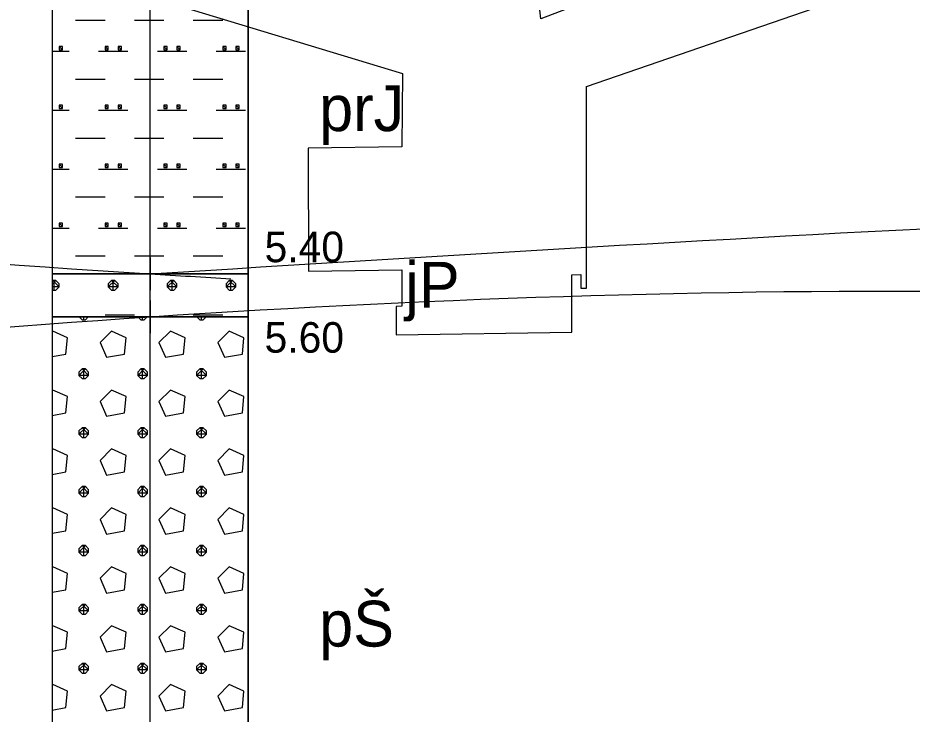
# Model space of a CAD drawing. Extents: x 3042 to 4120, y 576 to 2694.
# Drawn here: x 3265.06 to 3285.89, y 1001.22 to 1017.42 of the extents above; entities that cross this region are included whole.
import ezdxf

# ---------------------------------------------------------------- set-up
doc = ezdxf.new("R2010")
doc.units = 0
for name, color, linetype in [('18', 7, 'Continuous'), ('51', 7, 'Continuous'), ('52', 7, 'Continuous'), ('53', 7, 'Continuous'), ('56', 7, 'Continuous'), ('nádrže', 7, 'Continuous'), ('pomocna', 7, 'Continuous'), ('rozhraní', 7, 'Continuous')]:
    doc.layers.add(name, color=color, linetype=linetype)

msp = doc.modelspace()

# ---------------------------------------------------------------- linework, layer by layer
at = {"layer": '18'}
msp.add_line((3268.137, 991.717), (3268.137, 1038.467), dxfattribs=at)
at = {"layer": '51'}
for points in [[(3265.851, 1011.467), (3270.423, 1011.467), (3270.423, 1019.467), (3265.851, 1019.467)], [(3265.851, 1010.467), (3270.423, 1010.467), (3270.423, 1011.467), (3265.851, 1011.467)], [(3265.851, 996.467), (3270.423, 996.467), (3270.423, 1010.467), (3265.851, 1010.467)]]:
    msp.add_lwpolyline(points, close=True, dxfattribs=at)
for points in [[(3266.4, 1017.371), (3267.086, 1017.371)], [(3267.772, 1017.371), (3268.458, 1017.371)], [(3269.143, 1017.371), (3269.829, 1017.371)], [(3266.019, 1016.762), (3266.019, 1016.685), (3266.095, 1016.685), (3266.095, 1016.762), (3266.019, 1016.762), (3266.095, 1016.685)], [(3267.086, 1016.762), (3267.086, 1016.685), (3267.162, 1016.685), (3267.162, 1016.762), (3267.086, 1016.762), (3267.162, 1016.685)], [(3267.391, 1016.762), (3267.391, 1016.685), (3267.467, 1016.685), (3267.467, 1016.762), (3267.391, 1016.762), (3267.467, 1016.685)], [(3268.458, 1016.762), (3268.458, 1016.685), (3268.534, 1016.685), (3268.534, 1016.762), (3268.458, 1016.762), (3268.534, 1016.685)], [(3268.762, 1016.762), (3268.762, 1016.685), (3268.839, 1016.685), (3268.839, 1016.762), (3268.762, 1016.762), (3268.839, 1016.685)], [(3269.829, 1016.762), (3269.829, 1016.685), (3269.905, 1016.685), (3269.905, 1016.762), (3269.829, 1016.762), (3269.905, 1016.685)], [(3270.134, 1016.762), (3270.134, 1016.685), (3270.21, 1016.685), (3270.21, 1016.762), (3270.134, 1016.762), (3270.21, 1016.685)], [(3265.851, 1016.647), (3266.248, 1016.647)], [(3266.934, 1016.647), (3267.619, 1016.647)], [(3268.305, 1016.647), (3268.991, 1016.647)], [(3269.677, 1016.647), (3270.363, 1016.647)], [(3266.4, 1016), (3267.086, 1016)], [(3267.772, 1016), (3268.458, 1016)], [(3269.143, 1016), (3269.829, 1016)], [(3265.851, 1015.276), (3266.248, 1015.276)], [(3266.019, 1015.39), (3266.019, 1015.314), (3266.095, 1015.314), (3266.095, 1015.39), (3266.019, 1015.39), (3266.095, 1015.314)], [(3266.934, 1015.276), (3267.619, 1015.276)], [(3267.086, 1015.39), (3267.086, 1015.314), (3267.162, 1015.314), (3267.162, 1015.39), (3267.086, 1015.39), (3267.162, 1015.314)], [(3267.391, 1015.39), (3267.391, 1015.314), (3267.467, 1015.314), (3267.467, 1015.39), (3267.391, 1015.39), (3267.467, 1015.314)], [(3268.305, 1015.276), (3268.991, 1015.276)], [(3268.458, 1015.39), (3268.458, 1015.314), (3268.534, 1015.314), (3268.534, 1015.39), (3268.458, 1015.39), (3268.534, 1015.314)], [(3268.762, 1015.39), (3268.762, 1015.314), (3268.839, 1015.314), (3268.839, 1015.39), (3268.762, 1015.39), (3268.839, 1015.314)], [(3269.677, 1015.276), (3270.363, 1015.276)], [(3269.829, 1015.39), (3269.829, 1015.314), (3269.905, 1015.314), (3269.905, 1015.39), (3269.829, 1015.39), (3269.905, 1015.314)], [(3270.134, 1015.39), (3270.134, 1015.314), (3270.21, 1015.314), (3270.21, 1015.39), (3270.134, 1015.39), (3270.21, 1015.314)], [(3266.4, 1014.628), (3267.086, 1014.628)], [(3267.772, 1014.628), (3268.458, 1014.628)], [(3269.143, 1014.628), (3269.829, 1014.628)], [(3266.019, 1014.018), (3266.019, 1013.942), (3266.095, 1013.942), (3266.095, 1014.018), (3266.019, 1014.018), (3266.095, 1013.942)], [(3267.086, 1014.018), (3267.086, 1013.942), (3267.162, 1013.942), (3267.162, 1014.018), (3267.086, 1014.018), (3267.162, 1013.942)], [(3267.391, 1014.018), (3267.391, 1013.942), (3267.467, 1013.942), (3267.467, 1014.018), (3267.391, 1014.018), (3267.467, 1013.942)], [(3268.458, 1014.018), (3268.458, 1013.942), (3268.534, 1013.942), (3268.534, 1014.018), (3268.458, 1014.018), (3268.534, 1013.942)], [(3268.762, 1014.018), (3268.762, 1013.942), (3268.839, 1013.942), (3268.839, 1014.018), (3268.762, 1014.018), (3268.839, 1013.942)], [(3269.829, 1014.018), (3269.829, 1013.942), (3269.905, 1013.942), (3269.905, 1014.018), (3269.829, 1014.018), (3269.905, 1013.942)], [(3270.134, 1014.018), (3270.134, 1013.942), (3270.21, 1013.942), (3270.21, 1014.018), (3270.134, 1014.018), (3270.21, 1013.942)], [(3265.851, 1013.904), (3266.248, 1013.904)], [(3266.934, 1013.904), (3267.619, 1013.904)], [(3268.305, 1013.904), (3268.991, 1013.904)], [(3269.677, 1013.904), (3270.363, 1013.904)], [(3266.4, 1013.256), (3267.086, 1013.256)], [(3267.772, 1013.256), (3268.458, 1013.256)], [(3269.143, 1013.256), (3269.829, 1013.256)], [(3266.019, 1012.647), (3266.019, 1012.571), (3266.095, 1012.571), (3266.095, 1012.647), (3266.019, 1012.647), (3266.095, 1012.571)], [(3267.086, 1012.647), (3267.086, 1012.571), (3267.162, 1012.571), (3267.162, 1012.647), (3267.086, 1012.647), (3267.162, 1012.571)], [(3267.391, 1012.647), (3267.391, 1012.571), (3267.467, 1012.571), (3267.467, 1012.647), (3267.391, 1012.647), (3267.467, 1012.571)], [(3268.458, 1012.647), (3268.458, 1012.571), (3268.534, 1012.571), (3268.534, 1012.647), (3268.458, 1012.647), (3268.534, 1012.571)], [(3268.762, 1012.647), (3268.762, 1012.571), (3268.839, 1012.571), (3268.839, 1012.647), (3268.762, 1012.647), (3268.839, 1012.571)], [(3269.829, 1012.647), (3269.829, 1012.571), (3269.905, 1012.571), (3269.905, 1012.647), (3269.829, 1012.647), (3269.905, 1012.571)], [(3270.134, 1012.647), (3270.134, 1012.571), (3270.21, 1012.571), (3270.21, 1012.647), (3270.134, 1012.647), (3270.21, 1012.571)], [(3265.851, 1012.532), (3266.248, 1012.532)], [(3266.934, 1012.532), (3267.619, 1012.532)], [(3268.305, 1012.532), (3268.991, 1012.532)], [(3269.677, 1012.532), (3270.363, 1012.532)], [(3266.4, 1011.885), (3267.086, 1011.885)], [(3267.772, 1011.885), (3268.458, 1011.885)], [(3269.143, 1011.885), (3269.829, 1011.885)], [(3265.867, 1011.313), (3265.851, 1011.297)], [(3265.851, 1011.101), (3265.867, 1011.085), (3265.943, 1011.085), (3266.019, 1011.161), (3266.019, 1011.237), (3265.943, 1011.313), (3265.867, 1011.313), (3266.019, 1011.161), (3265.851, 1011.161)], [(3265.851, 1011.221), (3265.943, 1011.313)], [(3265.905, 1011.085), (3265.905, 1011.313)], [(3267.238, 1011.313), (3267.162, 1011.237), (3267.162, 1011.161), (3267.238, 1011.085), (3267.315, 1011.085), (3267.391, 1011.161), (3267.391, 1011.237), (3267.315, 1011.313), (3267.238, 1011.313), (3267.391, 1011.161), (3267.162, 1011.161), (3267.315, 1011.313)], [(3267.276, 1011.085), (3267.276, 1011.313)], [(3268.61, 1011.313), (3268.534, 1011.237), (3268.534, 1011.161), (3268.61, 1011.085), (3268.686, 1011.085), (3268.762, 1011.161), (3268.762, 1011.237), (3268.686, 1011.313), (3268.61, 1011.313), (3268.762, 1011.161), (3268.534, 1011.161), (3268.686, 1011.313)], [(3268.648, 1011.085), (3268.648, 1011.313)], [(3269.982, 1011.313), (3269.905, 1011.237), (3269.905, 1011.161), (3269.982, 1011.085), (3270.058, 1011.085), (3270.134, 1011.161), (3270.134, 1011.237), (3270.058, 1011.313), (3269.982, 1011.313), (3270.134, 1011.161), (3269.905, 1011.161), (3270.058, 1011.313)], [(3270.02, 1011.085), (3270.02, 1011.313)], [(3267.086, 1010.513), (3267.772, 1010.513)], [(3269.143, 1010.513), (3269.829, 1010.513)], [(3266.484, 1010.467), (3266.553, 1010.399), (3266.629, 1010.399), (3266.697, 1010.467)], [(3266.591, 1010.399), (3266.591, 1010.467)], [(3267.856, 1010.467), (3267.924, 1010.399), (3268, 1010.399), (3268.069, 1010.467)], [(3267.962, 1010.399), (3267.962, 1010.467)], [(3269.227, 1010.467), (3269.296, 1010.399), (3269.372, 1010.399), (3269.44, 1010.467)], [(3269.334, 1010.399), (3269.334, 1010.467)], [(3265.851, 1009.54), (3266.172, 1009.599), (3266.21, 1009.98), (3265.867, 1010.132), (3265.851, 1010.116)], [(3266.972, 1009.865), (3267.124, 1009.523), (3267.543, 1009.599), (3267.581, 1009.98), (3267.238, 1010.132), (3266.972, 1009.865)], [(3268.343, 1009.865), (3268.496, 1009.523), (3268.915, 1009.599), (3268.953, 1009.98), (3268.61, 1010.132), (3268.343, 1009.865)], [(3269.715, 1009.865), (3269.867, 1009.523), (3270.286, 1009.599), (3270.324, 1009.98), (3269.982, 1010.132), (3269.715, 1009.865)], [(3266.553, 1009.256), (3266.476, 1009.18), (3266.476, 1009.103), (3266.553, 1009.027), (3266.629, 1009.027), (3266.705, 1009.103), (3266.705, 1009.18), (3266.629, 1009.256), (3266.553, 1009.256), (3266.705, 1009.103), (3266.476, 1009.103), (3266.629, 1009.256)], [(3266.591, 1009.027), (3266.591, 1009.256)], [(3267.924, 1009.256), (3267.848, 1009.18), (3267.848, 1009.103), (3267.924, 1009.027), (3268, 1009.027), (3268.077, 1009.103), (3268.077, 1009.18), (3268, 1009.256), (3267.924, 1009.256), (3268.077, 1009.103), (3267.848, 1009.103), (3268, 1009.256)], [(3267.962, 1009.027), (3267.962, 1009.256)], [(3269.296, 1009.256), (3269.22, 1009.18), (3269.22, 1009.103), (3269.296, 1009.027), (3269.372, 1009.027), (3269.448, 1009.103), (3269.448, 1009.18), (3269.372, 1009.256), (3269.296, 1009.256), (3269.448, 1009.103), (3269.22, 1009.103), (3269.372, 1009.256)], [(3269.334, 1009.027), (3269.334, 1009.256)], [(3265.851, 1008.169), (3266.172, 1008.227), (3266.21, 1008.608), (3265.867, 1008.761), (3265.851, 1008.745)], [(3266.972, 1008.494), (3267.124, 1008.151), (3267.543, 1008.227), (3267.581, 1008.608), (3267.238, 1008.761), (3266.972, 1008.494)], [(3268.343, 1008.494), (3268.496, 1008.151), (3268.915, 1008.227), (3268.953, 1008.608), (3268.61, 1008.761), (3268.343, 1008.494)], [(3269.715, 1008.494), (3269.867, 1008.151), (3270.286, 1008.227), (3270.324, 1008.608), (3269.982, 1008.761), (3269.715, 1008.494)], [(3266.553, 1007.884), (3266.476, 1007.808), (3266.476, 1007.732), (3266.553, 1007.656), (3266.629, 1007.656), (3266.705, 1007.732), (3266.705, 1007.808), (3266.629, 1007.884), (3266.553, 1007.884), (3266.705, 1007.732), (3266.476, 1007.732), (3266.629, 1007.884)], [(3266.591, 1007.656), (3266.591, 1007.884)], [(3267.924, 1007.884), (3267.848, 1007.808), (3267.848, 1007.732), (3267.924, 1007.656), (3268, 1007.656), (3268.077, 1007.732), (3268.077, 1007.808), (3268, 1007.884), (3267.924, 1007.884), (3268.077, 1007.732), (3267.848, 1007.732), (3268, 1007.884)], [(3267.962, 1007.656), (3267.962, 1007.884)], [(3269.296, 1007.884), (3269.22, 1007.808), (3269.22, 1007.732), (3269.296, 1007.656), (3269.372, 1007.656), (3269.448, 1007.732), (3269.448, 1007.808), (3269.372, 1007.884), (3269.296, 1007.884), (3269.448, 1007.732), (3269.22, 1007.732), (3269.372, 1007.884)], [(3269.334, 1007.656), (3269.334, 1007.884)], [(3265.851, 1006.797), (3266.172, 1006.856), (3266.21, 1007.237), (3265.867, 1007.389), (3265.851, 1007.373)], [(3266.972, 1007.122), (3267.124, 1006.779), (3267.543, 1006.856), (3267.581, 1007.237), (3267.238, 1007.389), (3266.972, 1007.122)], [(3268.343, 1007.122), (3268.496, 1006.779), (3268.915, 1006.856), (3268.953, 1007.237), (3268.61, 1007.389), (3268.343, 1007.122)], [(3269.715, 1007.122), (3269.867, 1006.779), (3270.286, 1006.856), (3270.324, 1007.237), (3269.982, 1007.389), (3269.715, 1007.122)], [(3266.553, 1006.513), (3266.476, 1006.436), (3266.476, 1006.36), (3266.553, 1006.284), (3266.629, 1006.284), (3266.705, 1006.36), (3266.705, 1006.436), (3266.629, 1006.513), (3266.553, 1006.513), (3266.705, 1006.36), (3266.476, 1006.36), (3266.629, 1006.513)], [(3266.591, 1006.284), (3266.591, 1006.513)], [(3267.924, 1006.513), (3267.848, 1006.436), (3267.848, 1006.36), (3267.924, 1006.284), (3268, 1006.284), (3268.077, 1006.36), (3268.077, 1006.436), (3268, 1006.513), (3267.924, 1006.513), (3268.077, 1006.36), (3267.848, 1006.36), (3268, 1006.513)], [(3267.962, 1006.284), (3267.962, 1006.513)], [(3269.296, 1006.513), (3269.22, 1006.436), (3269.22, 1006.36), (3269.296, 1006.284), (3269.372, 1006.284), (3269.448, 1006.36), (3269.448, 1006.436), (3269.372, 1006.513), (3269.296, 1006.513), (3269.448, 1006.36), (3269.22, 1006.36), (3269.372, 1006.513)], [(3269.334, 1006.284), (3269.334, 1006.513)], [(3265.851, 1005.426), (3266.172, 1005.484), (3266.21, 1005.865), (3265.867, 1006.017), (3265.851, 1006.001)], [(3266.972, 1005.751), (3267.124, 1005.408), (3267.543, 1005.484), (3267.581, 1005.865), (3267.238, 1006.017), (3266.972, 1005.751)], [(3268.343, 1005.751), (3268.496, 1005.408), (3268.915, 1005.484), (3268.953, 1005.865), (3268.61, 1006.017), (3268.343, 1005.751)], [(3269.715, 1005.751), (3269.867, 1005.408), (3270.286, 1005.484), (3270.324, 1005.865), (3269.982, 1006.017), (3269.715, 1005.751)], [(3266.553, 1005.141), (3266.476, 1005.065), (3266.476, 1004.989), (3266.553, 1004.912), (3266.629, 1004.912), (3266.705, 1004.989), (3266.705, 1005.065), (3266.629, 1005.141), (3266.553, 1005.141), (3266.705, 1004.989), (3266.476, 1004.989), (3266.629, 1005.141)], [(3266.591, 1004.912), (3266.591, 1005.141)], [(3267.924, 1005.141), (3267.848, 1005.065), (3267.848, 1004.989), (3267.924, 1004.912), (3268, 1004.912), (3268.077, 1004.989), (3268.077, 1005.065), (3268, 1005.141), (3267.924, 1005.141), (3268.077, 1004.989), (3267.848, 1004.989), (3268, 1005.141)], [(3267.962, 1004.912), (3267.962, 1005.141)], [(3269.296, 1005.141), (3269.22, 1005.065), (3269.22, 1004.989), (3269.296, 1004.912), (3269.372, 1004.912), (3269.448, 1004.989), (3269.448, 1005.065), (3269.372, 1005.141), (3269.296, 1005.141), (3269.448, 1004.989), (3269.22, 1004.989), (3269.372, 1005.141)], [(3269.334, 1004.912), (3269.334, 1005.141)], [(3265.851, 1004.054), (3266.172, 1004.112), (3266.21, 1004.493), (3265.867, 1004.646), (3265.851, 1004.63)], [(3266.972, 1004.379), (3267.124, 1004.036), (3267.543, 1004.112), (3267.581, 1004.493), (3267.238, 1004.646), (3266.972, 1004.379)], [(3268.343, 1004.379), (3268.496, 1004.036), (3268.915, 1004.112), (3268.953, 1004.493), (3268.61, 1004.646), (3268.343, 1004.379)], [(3269.715, 1004.379), (3269.867, 1004.036), (3270.286, 1004.112), (3270.324, 1004.493), (3269.982, 1004.646), (3269.715, 1004.379)], [(3266.553, 1003.769), (3266.476, 1003.693), (3266.476, 1003.617), (3266.553, 1003.541), (3266.629, 1003.541), (3266.705, 1003.617), (3266.705, 1003.693), (3266.629, 1003.769), (3266.553, 1003.769), (3266.705, 1003.617), (3266.476, 1003.617), (3266.629, 1003.769)], [(3266.591, 1003.541), (3266.591, 1003.769)], [(3267.924, 1003.769), (3267.848, 1003.693), (3267.848, 1003.617), (3267.924, 1003.541), (3268, 1003.541), (3268.077, 1003.617), (3268.077, 1003.693), (3268, 1003.769), (3267.924, 1003.769), (3268.077, 1003.617), (3267.848, 1003.617), (3268, 1003.769)], [(3267.962, 1003.541), (3267.962, 1003.769)], [(3269.296, 1003.769), (3269.22, 1003.693), (3269.22, 1003.617), (3269.296, 1003.541), (3269.372, 1003.541), (3269.448, 1003.617), (3269.448, 1003.693), (3269.372, 1003.769), (3269.296, 1003.769), (3269.448, 1003.617), (3269.22, 1003.617), (3269.372, 1003.769)], [(3269.334, 1003.541), (3269.334, 1003.769)], [(3265.851, 1002.682), (3266.172, 1002.741), (3266.21, 1003.122), (3265.867, 1003.274), (3265.851, 1003.258)], [(3266.972, 1003.007), (3267.124, 1002.665), (3267.543, 1002.741), (3267.581, 1003.122), (3267.238, 1003.274), (3266.972, 1003.007)], [(3268.343, 1003.007), (3268.496, 1002.665), (3268.915, 1002.741), (3268.953, 1003.122), (3268.61, 1003.274), (3268.343, 1003.007)], [(3269.715, 1003.007), (3269.867, 1002.665), (3270.286, 1002.741), (3270.324, 1003.122), (3269.982, 1003.274), (3269.715, 1003.007)], [(3266.553, 1002.398), (3266.476, 1002.322), (3266.476, 1002.245), (3266.553, 1002.169), (3266.629, 1002.169), (3266.705, 1002.245), (3266.705, 1002.322), (3266.629, 1002.398), (3266.553, 1002.398), (3266.705, 1002.245), (3266.476, 1002.245), (3266.629, 1002.398)], [(3266.591, 1002.169), (3266.591, 1002.398)], [(3267.924, 1002.398), (3267.848, 1002.322), (3267.848, 1002.245), (3267.924, 1002.169), (3268, 1002.169), (3268.077, 1002.245), (3268.077, 1002.322), (3268, 1002.398), (3267.924, 1002.398), (3268.077, 1002.245), (3267.848, 1002.245), (3268, 1002.398)], [(3267.962, 1002.169), (3267.962, 1002.398)], [(3269.296, 1002.398), (3269.22, 1002.322), (3269.22, 1002.245), (3269.296, 1002.169), (3269.372, 1002.169), (3269.448, 1002.245), (3269.448, 1002.322), (3269.372, 1002.398), (3269.296, 1002.398), (3269.448, 1002.245), (3269.22, 1002.245), (3269.372, 1002.398)], [(3269.334, 1002.169), (3269.334, 1002.398)], [(3265.851, 1001.311), (3266.172, 1001.369), (3266.21, 1001.75), (3265.867, 1001.903), (3265.851, 1001.887)], [(3266.972, 1001.636), (3267.124, 1001.293), (3267.543, 1001.369), (3267.581, 1001.75), (3267.238, 1001.903), (3266.972, 1001.636)], [(3268.343, 1001.636), (3268.496, 1001.293), (3268.915, 1001.369), (3268.953, 1001.75), (3268.61, 1001.903), (3268.343, 1001.636)], [(3269.715, 1001.636), (3269.867, 1001.293), (3270.286, 1001.369), (3270.324, 1001.75), (3269.982, 1001.903), (3269.715, 1001.636)]]:
    msp.add_lwpolyline(points, dxfattribs=at)
at = {"layer": '53'}
for points in [[(3265.851, 1038.467), (3265.851, 993.467)], [(3270.423, 1038.467), (3270.423, 993.467)], [(3265.851, 1011.467), (3270.423, 1011.467)], [(3265.851, 1010.467), (3270.423, 1010.467)]]:
    msp.add_lwpolyline(points, dxfattribs=at)
at = {"layer": '56'}
for points in [[(3268.137, 1011.848), (3268.137, 1011.086)], [(3267.756, 1011.467), (3268.518, 1011.467)], [(3268.137, 1010.848), (3268.137, 1010.086)], [(3267.756, 1010.467), (3268.518, 1010.467)]]:
    msp.add_lwpolyline(points, dxfattribs=at)
at = {"layer": 'nádrže'}
for points in [[(3283.691, 1019.868), (3277.241, 1017.404), (3277.023, 1019.333)], [(3268.323, 1017.859), (3274.019, 1016.132), (3273.999, 1014.423), (3271.823, 1014.389), (3271.825, 1011.526), (3274.001, 1011.56), (3274.002, 1010.711), (3273.869, 1010.709), (3273.869, 1010.046), (3277.963, 1010.11), (3277.963, 1011.447), (3278.173, 1011.45), (3278.173, 1011.13), (3278.307, 1011.132), (3278.304, 1015.826), (3284.555, 1017.983)]]:
    msp.add_lwpolyline(points, dxfattribs=at)
at = {"layer": 'pomocna'}
msp.add_line((3268.137, 986.717), (3268.137, 1038.467), dxfattribs=at)
at = {"layer": 'rozhraní'}
for points in [[(3268.137, 1011.467), (3309.337, 1013.217), (3352.127, 1013.117), (3379.247, 1014.767), (3389.896, 1014.742)], [(3220.486, 1007.398), (3229.057, 1007.517), (3268.137, 1010.467), (3309.337, 1009.717), (3352.127, 1007.117), (3379.247, 1013.767), (3390.124, 1013.767)], [(3220.581, 1014.08), (3229.057, 1014.017), (3268.137, 1011.467), (3270.02, 1011.351)]]:
    msp.add_spline(points, degree=3, dxfattribs=at)

# ---------------------------------------------------------------- texts
at = {"layer": '52'}
for s, height, p in [('prJ', 1.0668, (3272.074, 1014.789)), ('5.40', 0.7112, (3270.804, 1011.737)), ('jP', 1.0668, (3274.082, 1010.679)), ('5.60', 0.7112, (3270.804, 1009.631)), ('pŠ', 1.0668, (3272.074, 1002.789))]:
    msp.add_text(s, height=height, dxfattribs=at).set_placement(p)

doc.saveas('drawing.dxf')
